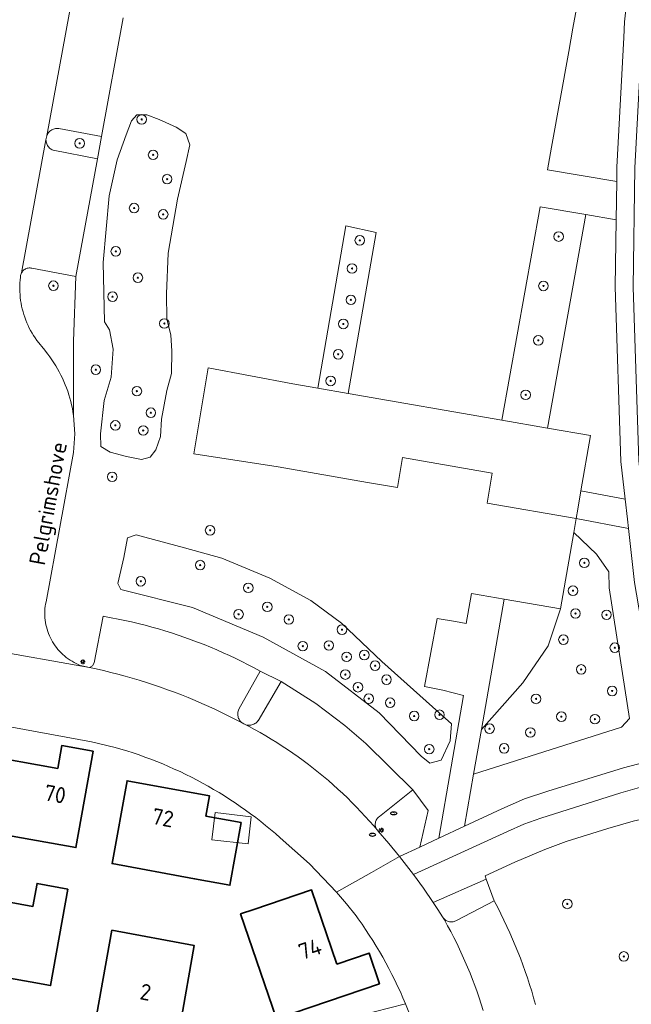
# Model space of a CAD drawing. Header units: metres. Extents: x 152610 to 160096, y 456114 to 462495.
# Tile 536 of 938: x 158604 to 158655, y 459910 to 459992. Entities that reach past the tile are written whole.
import ezdxf
from ezdxf.enums import TextEntityAlignment as Align

# ---------------------------------------------------------------- set-up
doc = ezdxf.new("R2010")
doc.units = ezdxf.units.M
doc.header["$LTSCALE"] = 0.5
doc.layers.get('0').update_dxf_attribs({"linetype": 'CONTINUOUS'})
for name, color, linetype, lineweight in [('B-PV-GR-BEPLANTING_CULTUUR_BODEMBEDEKKER-GV', 251, 'CONTINUOUS', 18), ('B-PV-GR-BEPLANTING_CULTUUR_BOSPLANTSOEN-GV', 251, 'CONTINUOUS', 18), ('B-PV-GR-BOOM-S', 251, 'CONTINUOUS', 25), ('B-PV-GR-HAAG-GV', 251, 'CONTINUOUS', 13), ('B-PV-IE-MEUBILAIR-S', 251, 'CONTINUOUS', 25), ('B-PV-OG-BEBOUWING-GV', 6, 'CONTINUOUS', 35), ('B-PV-OG-BEBOUWING-T18', 1, 'CONTINUOUS', 18), ('B-PV-OG-BEBOUWING_SCHUUR-GV', 251, 'CONTINUOUS', 18), ('B-PV-OG-TERREIN_BEGROEID-GV', 251, 'CONTINUOUS', 18), ('B-PV-OG-TOPOGRAFIE-T18', 1, 'CONTINUOUS', 18), ('B-PV-VH-GESLOTENVERHARDING_ASFALT-GV', 251, 'CONTINUOUS', 18), ('B-PV-VH-ONVERHARD_ZAND-GV', 251, 'CONTINUOUS', 18), ('B-PV-VH-OPENVERHARDING_BETONSTRAATSTEEN-GV', 251, 'CONTINUOUS', 18), ('B-PV-VH-OPENVERHARDING_TEGEL-GV', 251, 'CONTINUOUS', 18)]:
    doc.layers.add(name, color=color, linetype=linetype, lineweight=lineweight)
doc.styles.add('NLCS-ISO', font='NLCS-ISO.ttf')
doc.styles.add('NLCS-ISO-M750-T18', font='NLCS-ISO.ttf', dxfattribs={"height": 1.35})

# ---------------------------------------------------------------- blocks, each defined once
blk = doc.blocks.new('SIE-MEUBILAIR_PAAL_LICHTMAST-SO')
for points in [[(-0.62, 0), (-1, 0)], [(-0.71, 0.71), (-0.44, 0.44)], [(0, 1), (0, 0.62)], [(0.44, 0.44), (0.71, 0.71)], [(1, 0), (0.62, 0)], [(-0.71, -0.71), (-0.44, -0.44)], [(0, -0.62), (0, -1)], [(0.44, -0.44), (0.71, -0.71)]]:
    blk.add_lwpolyline(points)
blk.add_circle((0, 0), 0.5)
blk = doc.blocks.new('SIE-MEUBILAIR_PUT_RIOOLPUT-SO')
blk.add_ellipse((0, 0), major_axis=(1.25, 0), ratio=0.54)
at = {"style": 'NLCS-ISO'}
blk.add_text('ri', height=0.75, dxfattribs=at).set_placement((-0.04, 0.07), align=Align.MIDDLE_CENTER)
blk = doc.blocks.new('SGR-BOOM_GBKN-SO')
at = {"linetype": 'ByBlock', "lineweight": 18}
h = blk.add_hatch(color=0, dxfattribs=at)
h.dxf.hatch_style = 1
edge = h.paths.add_edge_path()
edge.add_arc((0, 0), 0.25, 0, 360)
at = {"color": 0, "linetype": 'ByBlock', "lineweight": 18}
for radius in [2, 0.25]:
    blk.add_circle((0, 0), radius, dxfattribs=at)
at = {"color": 0, "linetype": 'ByBlock', "lineweight": 18, "style": 'NLCS-ISO'}
blk.add_attdef('SOORT', (2.5, 0), '', height=1.5, dxfattribs=at)

msp = doc.modelspace()

# ---------------------------------------------------------------- linework, layer by layer
at = {"layer": 'B-PV-GR-BEPLANTING_CULTUUR_BODEMBEDEKKER-GV', "flags": 128}
for points in [[(158606.95, 459983.3), (158606.864, 459983.307), (158606.777, 459983.307), (158606.69, 459983.298), (158606.605, 459983.282), (158606.522, 459983.257), (158606.441, 459983.225), (158606.364, 459983.186), (158606.29, 459983.14), (158606.222, 459983.088), (158606.158, 459983.029), (158606.1, 459982.964), (158606.048, 459982.895), (158606.002, 459982.821), (158605.964, 459982.743), (158605.948, 459982.704), (158605.887, 459982.371), (158605.891, 459982.284), (158605.903, 459982.199), (158605.922, 459982.114), (158605.95, 459982.032), (158605.985, 459981.953), (158606.027, 459981.877), (158606.075, 459981.806), (158606.131, 459981.739), (158606.192, 459981.678), (158606.258, 459981.622), (158606.33, 459981.573), (158606.405, 459981.531), (158606.484, 459981.496), (158606.5, 459981.49), (158610.19, 459980.76), (158610.53, 459982.64)], [(158604.633, 459971.645), (158604.555, 459971.652), (158604.477, 459971.651), (158604.399, 459971.642), (158604.323, 459971.625), (158604.249, 459971.601), (158604.177, 459971.569), (158604.11, 459971.53), (158604.046, 459971.484), (158603.988, 459971.432), (158603.935, 459971.374), (158603.888, 459971.312), (158603.848, 459971.244), (158603.815, 459971.173), (158603.79, 459971.1), (158603.772, 459971.023), (158603.762, 459970.946), (158603.76, 459970.88), (158603.734, 459970.639), (158603.715, 459970.397), (158603.705, 459970.154), (158603.702, 459969.911), (158603.707, 459969.669), (158603.721, 459969.426), (158603.742, 459969.184), (158603.772, 459968.943), (158603.809, 459968.703), (158603.854, 459968.465), (158603.907, 459968.228), (158603.968, 459967.993), (158604.037, 459967.76), (158604.113, 459967.53), (158604.197, 459967.302), (158604.288, 459967.077), (158604.387, 459966.855), (158604.492, 459966.636), (158604.605, 459966.422), (158604.725, 459966.21), (158604.852, 459966.003), (158604.986, 459965.801), (158605.126, 459965.602), (158605.15, 459965.57), (158605.78, 459964.78), (158605.852, 459964.692), (158606.036, 459964.459), (158606.213, 459964.222), (158606.383, 459963.98), (158606.547, 459963.734), (158606.705, 459963.483), (158606.855, 459963.229), (158606.999, 459962.97), (158607.135, 459962.707), (158607.264, 459962.441), (158607.386, 459962.171), (158607.501, 459961.898), (158607.608, 459961.623), (158607.708, 459961.344), (158607.8, 459961.063), (158607.885, 459960.779), (158607.962, 459960.494), (158608.031, 459960.206), (158608.092, 459959.916), (158608.145, 459959.625), (158608.191, 459959.333), (158608.193, 459965.542), (158608.37, 459970.94), (158604.71, 459971.63)], [(158637.812, 459926.307), (158636.547, 459928.028), (158633.74, 459925.81), (158633.677, 459925.762), (158633.619, 459925.709), (158633.566, 459925.649), (158633.52, 459925.585), (158633.481, 459925.516), (158633.448, 459925.444), (158633.423, 459925.369), (158633.406, 459925.291), (158633.397, 459925.212), (158633.396, 459925.133), (158633.402, 459925.054), (158633.417, 459924.977), (158633.439, 459924.9), (158633.469, 459924.827), (158633.506, 459924.757), (158633.55, 459924.691), (158633.601, 459924.63), (158633.62, 459924.61), (158634.538, 459923.544), (158635.432, 459922.458), (158637.128, 459923.253)], [(158643.34, 459918.76), (158642.675, 459920.561), (158638.235, 459918.635), (158638.635, 459918.029), (158639.03, 459917.42), (158639.071, 459917.351), (158639.119, 459917.287), (158639.173, 459917.228), (158639.232, 459917.175), (158639.297, 459917.127), (158639.366, 459917.087), (158639.438, 459917.053), (158639.514, 459917.027), (158639.592, 459917.009), (158639.671, 459916.998), (158639.751, 459916.996), (158639.831, 459917.001), (158639.91, 459917.015), (158639.987, 459917.036), (158640.061, 459917.065), (158640.133, 459917.101), (158640.18, 459917.13)]]:
    msp.add_lwpolyline(points, close=True, dxfattribs=at)
at = {"layer": 'B-PV-GR-BEPLANTING_CULTUUR_BOSPLANTSOEN-GV', "flags": 128}
for points in [[(158615.342, 459984.064), (158614.31, 459984.458), (158613.482, 459984.439), (158613.024, 459983.936), (158612.581, 459982.785), (158611.84, 459980.701), (158611.176, 459977.687), (158610.656, 459972.108), (158610.788, 459967.162), (158611.184, 459966.48), (158611.502, 459964.872), (158611.343, 459962.533), (158610.743, 459960.576), (158610.434, 459957.802), (158610.457, 459956.729), (158611.255, 459956.264), (158612.611, 459955.884), (158613.877, 459955.638), (158614.585, 459955.835), (158615.053, 459956.452), (158615.452, 459957.572), (158615.553, 459959.021), (158615.983, 459961.423), (158616.372, 459962.829), (158616.4, 459964.691), (158616.319, 459966.059), (158615.984, 459967.387), (158615.956, 459969.492), (158616.09, 459972.892), (158616.878, 459977.402), (158617.606, 459980.545), (158617.904, 459981.942), (158617.572, 459982.883), (158616.773, 459983.412)], [(158617.451, 459948.257), (158613.411, 459949.339), (158612.695, 459949.105), (158612.399, 459947.45), (158611.899, 459945.28), (158612.14, 459944.795), (158618.116, 459943.271), (158624.023, 459940.794), (158629.249, 459937.935), (158633.713, 459934.464), (158637.235, 459930.854), (158637.972, 459930.272), (158638.898, 459930.53), (158639.646, 459932.123), (158639.773, 459933.567), (158633.959, 459938.769), (158630.59, 459941.976), (158628.009, 459943.869), (158624.583, 459945.722), (158620.594, 459947.4)], [(158651.883, 459947.735), (158649.977, 459949.557), (158648.868, 459943.169), (158647.841, 459940.073), (158645.719, 459936.982), (158642.266, 459933.087), (158641.619, 459929.357), (158653.965, 459933.29), (158654.643, 459933.995), (158652.946, 459944.926), (158652.922, 459946.258)]]:
    msp.add_lwpolyline(points, close=True, dxfattribs=at)
at = {"layer": 'B-PV-GR-HAAG-GV', "flags": 128}
msp.add_lwpolyline([(158625.547, 459937.086), (158623.79, 459937.95), (158622, 459934.77), (158621.967, 459934.69), (158621.942, 459934.607), (158621.924, 459934.522), (158621.915, 459934.436), (158621.913, 459934.349), (158621.919, 459934.263), (158621.934, 459934.177), (158621.956, 459934.094), (158621.985, 459934.012), (158622.023, 459933.934), (158622.067, 459933.859), (158622.117, 459933.789), (158622.175, 459933.724), (158622.237, 459933.664), (158622.268, 459933.639), (158622.427, 459933.557), (158622.585, 459933.474), (158622.669, 459933.453), (158622.755, 459933.44), (158622.842, 459933.436), (158622.928, 459933.439), (158623.014, 459933.45), (158623.099, 459933.469), (158623.182, 459933.496), (158623.261, 459933.53), (158623.338, 459933.571), (158623.41, 459933.619), (158623.477, 459933.674), (158623.539, 459933.735), (158623.595, 459933.801), (158623.61, 459933.82)], close=True, dxfattribs=at)
at = {"layer": 'B-PV-OG-BEBOUWING-GV', "flags": 128}
for points in [[(158609.83, 459931.27), (158607.21, 459931.74), (158606.87, 459929.83), (158600.37, 459931), (158599.27, 459924.83), (158608.39, 459923.21)], [(158622.208, 459925.304), (158619.253, 459925.844), (158619.56, 459927.53), (158612.66, 459928.8), (158611.41, 459921.87), (158618.3, 459920.61), (158621.251, 459920.07)], [(158607.72, 459919.75), (158605.14, 459920.22), (158604.8, 459918.3), (158598.27, 459919.48), (158597.17, 459913.31), (158604.56, 459911.99), (158606.27, 459911.68)], [(158630.2, 459913.46), (158628.08, 459919.68), (158623.26, 459918.05), (158622.15, 459917.67), (158625.16, 459908.89), (158633.75, 459911.84), (158632.9, 459914.39)], [(158611.4, 459916.3), (158610.15, 459909.33), (158613.648, 459908.714), (158614.928, 459908.486), (158614.572, 459906.491), (158616.688, 459906.098), (158617.934, 459905.876), (158618.364, 459908.288), (158617.118, 459908.51), (158618.28, 459915.03)]]:
    msp.add_lwpolyline(points, close=True, dxfattribs=at)
at = {"layer": 'B-PV-OG-BEBOUWING_SCHUUR-GV', "flags": 128}
msp.add_lwpolyline([(158623.045, 459925.796), (158620.019, 459926.143), (158619.758, 459923.861), (158622.783, 459923.514)], close=True, dxfattribs=at)
at = {"layer": 'B-PV-OG-TERREIN_BEGROEID-GV', "flags": 128}
for points in [[(158655.444, 460003.344), (158652.833, 460003.826), (158651.848, 460000), (158650.37, 459994.26), (158649.911, 459991.692), (158649.564, 459989.753), (158648.13, 459981.74), (158647.785, 459979.865), (158653.572, 459978.892), (158653.59, 459980.09), (158654.053, 459988.866), (158654.162, 459990.913), (158654.23, 459992.21), (158655.08, 460000)], [(158614.31, 459984.458), (158615.342, 459984.064), (158616.773, 459983.412), (158617.572, 459982.883), (158617.904, 459981.942), (158617.606, 459980.545), (158616.878, 459977.402), (158616.09, 459972.892), (158615.956, 459969.492), (158615.984, 459967.387), (158616.319, 459966.059), (158616.4, 459964.691), (158616.372, 459962.829), (158615.983, 459961.423), (158615.553, 459959.021), (158615.452, 459957.572), (158615.053, 459956.452), (158614.585, 459955.835), (158613.877, 459955.638), (158612.611, 459955.884), (158611.255, 459956.264), (158610.457, 459956.729), (158610.434, 459957.802), (158610.743, 459960.576), (158611.343, 459962.533), (158611.502, 459964.872), (158611.184, 459966.48), (158610.788, 459967.162), (158610.656, 459972.108), (158611.176, 459977.687), (158611.84, 459980.701), (158612.581, 459982.785), (158613.024, 459983.936), (158613.482, 459984.439)], [(158651, 459976.11), (158647.183, 459976.769), (158643.987, 459958.935), (158647.797, 459958.274)], [(158653.524, 459975.674), (158651, 459976.11), (158647.797, 459958.274), (158651.381, 459957.652), (158650.58, 459953.036), (158654.277, 459952.341), (158653.92, 459955.48), (158653.44, 459970.08)], [(158633.463, 459974.624), (158630.949, 459975.177), (158628.615, 459961.603), (158631.142, 459961.164)], [(158657.79, 459930.73), (158657.03, 459933.82), (158655.07, 459945.37), (158654.558, 459949.867), (158650.176, 459950.706), (158649.977, 459949.557), (158651.883, 459947.735), (158652.922, 459946.258), (158652.946, 459944.926), (158654.643, 459933.995), (158653.965, 459933.29), (158641.619, 459929.357), (158640.863, 459925.004), (158643.97, 459926.46), (158645.858, 459927.283), (158647.81, 459927.94), (158654.14, 459929.89), (158655.953, 459930.364)], [(158613.411, 459949.339), (158617.451, 459948.257), (158620.594, 459947.4), (158624.583, 459945.722), (158628.009, 459943.869), (158630.59, 459941.976), (158633.959, 459938.769), (158639.773, 459933.567), (158639.646, 459932.123), (158638.898, 459930.53), (158637.972, 459930.272), (158637.235, 459930.854), (158633.713, 459934.464), (158629.249, 459937.935), (158624.023, 459940.794), (158618.116, 459943.271), (158612.14, 459944.795), (158611.899, 459945.28), (158612.399, 459947.45), (158612.695, 459949.105)], [(158648.868, 459943.169), (158644.158, 459943.987), (158642.266, 459933.087), (158645.719, 459936.982), (158647.841, 459940.073)]]:
    msp.add_lwpolyline(points, close=True, dxfattribs=at)
for points in [[(158612.34, 459992.55), (158610.53, 459982.64), (158610.19, 459980.76), (158608.37, 459970.94), (158608.193, 459965.542), (158608.191, 459959.333), (158608.3, 459957.786), (158608.19, 459956.24), (158605.89, 459943.76), (158605.854, 459943.57), (158605.826, 459943.379), (158605.805, 459943.187), (158605.793, 459942.994), (158605.788, 459942.801), (158605.792, 459942.608), (158605.804, 459942.415), (158605.823, 459942.223), (158605.85, 459942.032), (158605.886, 459941.841), (158605.929, 459941.653), (158605.98, 459941.467), (158606.039, 459941.283), (158606.105, 459941.101), (158606.179, 459940.923), (158606.26, 459940.747), (158606.348, 459940.575), (158606.443, 459940.407), (158606.545, 459940.243), (158606.654, 459940.084), (158606.769, 459939.928), (158606.891, 459939.778), (158607.019, 459939.633), (158607.152, 459939.494), (158607.292, 459939.36), (158607.436, 459939.232), (158607.586, 459939.11), (158607.741, 459938.995), (158607.9, 459938.885), (158608.064, 459938.783), (158608.232, 459938.687), (158608.404, 459938.599), (158608.579, 459938.518), (158608.758, 459938.444), (158608.891, 459938.394), (158609.531, 459938.263), (158609.787, 459938.401), (158609.926, 459938.657), (158610.66, 459942.55), (158610.78, 459942.529), (158611.348, 459942.427), (158611.914, 459942.316), (158612.479, 459942.197), (158613.043, 459942.071), (158613.604, 459941.937), (158614.164, 459941.795), (158614.722, 459941.645), (158615.277, 459941.488), (158615.83, 459941.323), (158616.381, 459941.15), (158616.93, 459940.97), (158617.476, 459940.782), (158618.019, 459940.586), (158618.559, 459940.383), (158619.097, 459940.173), (158619.632, 459939.955), (158620.163, 459939.73), (158620.692, 459939.497), (158621.217, 459939.257), (158621.739, 459939.01), (158622.257, 459938.756), (158622.772, 459938.494), (158623.283, 459938.226), (158623.79, 459937.95), (158625.547, 459937.086), (158628.428, 459935.254), (158630.86, 459933.406), (158632.605, 459931.919), (158636.547, 459928.028), (158637.812, 459926.307), (158637.128, 459923.253), (158638.709, 459923.994), (158640.777, 459935.911), (158639.044, 459936.375), (158637.518, 459936.681), (158638.562, 459942.37), (158640.09, 459942.105), (158640.993, 459941.948), (158641.429, 459944.46), (158642.237, 459944.32), (158644.158, 459943.987), (158648.868, 459943.169), (158649.977, 459949.557), (158650.176, 459950.706), (158642.738, 459951.997), (158643.174, 459954.509), (158635.688, 459955.808), (158635.253, 459953.296), (158632.739, 459953.732), (158625.298, 459955.023), (158618.23, 459956.112), (158619.446, 459963.295), (158626.503, 459961.969), (158628.615, 459961.603), (158630.949, 459975.177), (158633.463, 459974.624), (158631.142, 459961.164), (158643.987, 459958.935), (158647.183, 459976.769), (158651, 459976.11), (158653.524, 459975.674), (158653.572, 459978.892), (158647.785, 459979.865), (158648.13, 459981.74), (158649.564, 459989.753), (158649.911, 459991.692), (158650.37, 459994.26)], [(158654.944, 459925.431), (158652.827, 459924.819), (158649.363, 459923.725), (158647.567, 459923.049), (158645.066, 459921.988), (158642.577, 459920.842), (158642.675, 459920.561), (158643.34, 459918.76), (158643.368, 459918.708), (158643.637, 459918.194), (158643.898, 459917.677), (158644.153, 459917.155), (158644.4, 459916.631), (158644.64, 459916.102), (158644.873, 459915.571), (158645.098, 459915.037), (158645.316, 459914.499), (158645.527, 459913.959), (158645.73, 459913.415), (158645.926, 459912.869), (158646.114, 459912.321), (158646.294, 459911.769), (158646.467, 459911.216), (158646.632, 459910.66), (158646.79, 459910.101)]]:
    msp.add_lwpolyline(points, dxfattribs=at)
at = {"layer": 'B-PV-VH-GESLOTENVERHARDING_ASFALT-GV', "flags": 128}
msp.add_lwpolyline([(158662.023, 459926.477), (158661.691, 459929.507), (158661.321, 459929.43), (158659.73, 459929.1), (158657.82, 459928.77), (158655.861, 459928.336), (158653.93, 459927.79), (158647.22, 459925.68), (158645.811, 459925.163), (158644.44, 459924.55), (158636.582, 459920.971), (158637.423, 459919.813), (158638.235, 459918.635), (158642.675, 459920.561), (158642.577, 459920.842), (158645.066, 459921.988), (158647.567, 459923.049), (158649.363, 459923.725), (158652.827, 459924.819), (158654.944, 459925.431), (158659.242, 459926.399), (158659.39, 459925.95), (158660.78, 459926.27), (158661.649, 459926.415)], close=True, dxfattribs=at)
at = {"layer": 'B-PV-VH-ONVERHARD_ZAND-GV', "flags": 128}
msp.add_lwpolyline([(158625.547, 459937.086), (158623.79, 459937.95), (158622, 459934.77), (158621.967, 459934.69), (158621.942, 459934.607), (158621.924, 459934.522), (158621.915, 459934.436), (158621.913, 459934.349), (158621.919, 459934.263), (158621.934, 459934.177), (158621.956, 459934.094), (158621.985, 459934.012), (158622.023, 459933.934), (158622.067, 459933.859), (158622.117, 459933.789), (158622.175, 459933.724), (158622.237, 459933.664), (158622.268, 459933.639), (158622.427, 459933.557), (158622.585, 459933.474), (158622.669, 459933.453), (158622.755, 459933.44), (158622.842, 459933.436), (158622.928, 459933.439), (158623.014, 459933.45), (158623.099, 459933.469), (158623.182, 459933.496), (158623.261, 459933.53), (158623.338, 459933.571), (158623.41, 459933.619), (158623.477, 459933.674), (158623.539, 459933.735), (158623.595, 459933.801), (158623.61, 459933.82)], close=True, dxfattribs=at)
at = {"layer": 'B-PV-VH-OPENVERHARDING_BETONSTRAATSTEEN-GV', "flags": 128}
for points in [[(158601.64, 459939.654), (158608.889, 459938.382), (158609.531, 459938.263), (158608.891, 459938.394), (158608.758, 459938.444), (158608.579, 459938.518), (158608.404, 459938.599), (158608.232, 459938.687), (158608.064, 459938.783), (158607.9, 459938.885), (158607.741, 459938.995), (158607.586, 459939.11), (158607.436, 459939.232), (158607.292, 459939.36), (158607.152, 459939.494), (158607.019, 459939.633), (158606.891, 459939.778), (158606.769, 459939.928), (158606.654, 459940.084), (158606.545, 459940.243), (158606.443, 459940.407), (158606.348, 459940.575), (158606.26, 459940.747), (158606.179, 459940.923), (158606.105, 459941.101), (158606.039, 459941.283), (158605.98, 459941.467), (158605.929, 459941.653), (158605.886, 459941.841), (158605.85, 459942.032), (158605.823, 459942.223), (158605.804, 459942.415), (158605.792, 459942.608), (158605.788, 459942.801), (158605.793, 459942.994), (158605.805, 459943.187), (158605.826, 459943.379), (158605.854, 459943.57), (158605.89, 459943.76), (158608.19, 459956.24), (158608.3, 459957.786), (158608.191, 459959.333), (158608.145, 459959.625), (158608.092, 459959.916), (158608.031, 459960.206), (158607.962, 459960.494), (158607.885, 459960.779), (158607.8, 459961.063), (158607.708, 459961.344), (158607.608, 459961.623), (158607.501, 459961.898), (158607.386, 459962.171), (158607.264, 459962.441), (158607.135, 459962.707), (158606.999, 459962.97), (158606.855, 459963.229), (158606.705, 459963.483), (158606.547, 459963.734), (158606.383, 459963.98), (158606.213, 459964.222), (158606.036, 459964.459), (158605.852, 459964.692), (158605.78, 459964.78), (158605.15, 459965.57), (158605.126, 459965.602), (158604.986, 459965.801), (158604.852, 459966.003), (158604.725, 459966.21), (158604.605, 459966.422), (158604.492, 459966.636), (158604.387, 459966.855), (158604.288, 459967.077), (158604.197, 459967.302), (158604.113, 459967.53), (158604.037, 459967.76), (158603.968, 459967.993), (158603.907, 459968.228), (158603.854, 459968.465), (158603.809, 459968.703), (158603.772, 459968.943), (158603.742, 459969.184), (158603.721, 459969.426), (158603.707, 459969.669), (158603.702, 459969.911), (158603.705, 459970.154), (158603.715, 459970.397), (158603.734, 459970.639), (158603.76, 459970.88), (158603.762, 459970.946), (158603.772, 459971.023), (158603.79, 459971.1), (158603.815, 459971.173), (158603.848, 459971.244), (158605.887, 459982.371), (158605.948, 459982.704), (158608.065, 459994.248)], [(158608.065, 459994.248), (158605.948, 459982.704), (158605.964, 459982.743), (158606.002, 459982.821), (158606.048, 459982.895), (158606.1, 459982.964), (158606.158, 459983.029), (158606.222, 459983.088), (158606.29, 459983.14), (158606.364, 459983.186), (158606.441, 459983.225), (158606.522, 459983.257), (158606.605, 459983.282), (158606.69, 459983.298), (158606.777, 459983.307), (158606.864, 459983.307), (158606.95, 459983.3), (158610.53, 459982.64), (158612.34, 459992.55)], [(158599.53, 459933.92), (158609.7, 459932.04), (158611.66, 459931.59), (158612.151, 459931.447), (158612.657, 459931.293), (158613.161, 459931.13), (158613.662, 459930.96), (158614.161, 459930.782), (158614.657, 459930.597), (158615.15, 459930.404), (158615.64, 459930.204), (158616.127, 459929.996), (158616.61, 459929.781), (158617.091, 459929.559), (158617.568, 459929.33), (158618.041, 459929.093), (158618.511, 459928.849), (158618.977, 459928.598), (158619.439, 459928.341), (158619.898, 459928.076), (158620.352, 459927.804), (158620.802, 459927.525), (158621.248, 459927.24), (158621.689, 459926.948), (158622.126, 459926.65), (158622.559, 459926.344), (158622.987, 459926.033), (158623.41, 459925.714), (158623.828, 459925.39), (158624.241, 459925.059), (158624.649, 459924.722), (158625.052, 459924.379), (158625.45, 459924.03), (158627.908, 459921.859), (158630.172, 459919.488), (158633.092, 459921.137), (158635.432, 459922.458), (158634.538, 459923.544), (158633.62, 459924.61), (158633.601, 459924.63), (158633.55, 459924.691), (158633.273, 459925.019), (158632.92, 459925.423), (158632.561, 459925.821), (158632.196, 459926.215), (158631.825, 459926.602), (158631.449, 459926.984), (158631.067, 459927.361), (158630.679, 459927.731), (158630.286, 459928.096), (158629.887, 459928.455), (158629.483, 459928.808), (158629.074, 459929.155), (158628.66, 459929.496), (158628.24, 459929.83), (158627.816, 459930.159), (158627.387, 459930.481), (158626.953, 459930.796), (158626.514, 459931.105), (158626.071, 459931.407), (158625.624, 459931.703), (158625.172, 459931.992), (158624.716, 459932.275), (158624.256, 459932.55), (158623.791, 459932.819), (158623.323, 459933.08), (158622.851, 459933.335), (158622.585, 459933.474), (158622.427, 459933.557), (158622.268, 459933.639), (158621.719, 459933.927), (158621.166, 459934.208), (158620.609, 459934.482), (158620.049, 459934.749), (158619.486, 459935.008), (158618.92, 459935.26), (158618.35, 459935.505), (158617.777, 459935.743), (158617.201, 459935.973), (158616.622, 459936.195), (158616.04, 459936.41), (158615.456, 459936.618), (158614.869, 459936.818), (158614.279, 459937.01), (158613.687, 459937.195), (158613.093, 459937.372), (158612.496, 459937.542), (158611.897, 459937.704), (158611.297, 459937.858), (158610.694, 459938.004), (158610.089, 459938.142), (158609.531, 459938.263), (158608.889, 459938.382), (158601.64, 459939.654)], [(158642.421, 459909.598), (158642.257, 459910.123), (158642.085, 459910.645), (158641.906, 459911.165), (158641.719, 459911.682), (158641.524, 459912.196), (158641.322, 459912.707), (158641.113, 459913.216), (158640.896, 459913.721), (158640.672, 459914.223), (158640.441, 459914.722), (158640.203, 459915.217), (158639.957, 459915.709), (158639.704, 459916.197), (158639.444, 459916.681), (158639.177, 459917.162), (158639.03, 459917.42), (158638.635, 459918.029), (158638.235, 459918.635), (158637.423, 459919.813), (158636.582, 459920.971), (158636.012, 459921.719), (158635.432, 459922.458), (158633.092, 459921.137), (158630.172, 459919.488), (158631.002, 459918.507), (158631.8, 459917.5), (158631.981, 459917.248), (158632.292, 459916.804), (158632.597, 459916.356), (158632.895, 459915.903), (158633.186, 459915.446), (158633.471, 459914.985), (158633.748, 459914.519), (158634.019, 459914.05), (158634.283, 459913.576), (158634.54, 459913.099), (158634.789, 459912.618), (158635.032, 459912.133), (158635.267, 459911.645), (158635.496, 459911.153), (158635.716, 459910.658), (158635.93, 459910.16), (158636.475, 459908.765)], [(158646.79, 459910.101), (158646.632, 459910.66), (158646.467, 459911.216), (158646.294, 459911.769), (158646.114, 459912.321), (158645.926, 459912.869), (158645.73, 459913.415), (158645.527, 459913.959), (158645.316, 459914.499), (158645.098, 459915.037), (158644.873, 459915.571), (158644.64, 459916.102), (158644.4, 459916.631), (158644.153, 459917.155), (158643.898, 459917.677), (158643.637, 459918.194), (158643.368, 459918.708), (158643.34, 459918.76), (158640.18, 459917.13), (158640.133, 459917.101), (158640.061, 459917.065), (158639.987, 459917.036), (158639.91, 459917.015), (158639.831, 459917.001), (158639.751, 459916.996), (158639.671, 459916.998), (158639.592, 459917.009), (158639.514, 459917.027), (158639.438, 459917.053), (158639.366, 459917.087), (158639.297, 459917.127), (158639.232, 459917.175), (158639.173, 459917.228), (158639.119, 459917.287), (158639.071, 459917.351), (158639.03, 459917.42), (158639.177, 459917.162), (158639.444, 459916.681), (158639.704, 459916.197), (158639.957, 459915.709), (158640.203, 459915.217), (158640.441, 459914.722), (158640.672, 459914.223), (158640.896, 459913.721), (158641.113, 459913.216), (158641.322, 459912.707), (158641.524, 459912.196), (158641.719, 459911.682), (158641.906, 459911.165), (158642.085, 459910.645), (158642.257, 459910.123), (158642.421, 459909.598)], [(158636.475, 459908.765), (158635.93, 459910.16), (158622.83, 459906.8)]]:
    msp.add_lwpolyline(points, dxfattribs=at)
for points in [[(158605.891, 459982.284), (158605.887, 459982.371), (158603.848, 459971.244), (158603.888, 459971.312), (158603.935, 459971.374), (158603.988, 459971.432), (158604.046, 459971.484), (158604.11, 459971.53), (158604.177, 459971.569), (158604.249, 459971.601), (158604.323, 459971.625), (158604.399, 459971.642), (158604.477, 459971.651), (158604.555, 459971.652), (158604.633, 459971.645), (158604.71, 459971.63), (158608.37, 459970.94), (158610.19, 459980.76), (158606.5, 459981.49), (158606.484, 459981.496), (158606.405, 459981.531), (158606.33, 459981.573), (158606.258, 459981.622), (158606.192, 459981.678), (158606.131, 459981.739), (158606.075, 459981.806), (158606.027, 459981.877), (158605.985, 459981.953), (158605.95, 459982.032), (158605.922, 459982.114), (158605.903, 459982.199)], [(158610.78, 459942.529), (158610.66, 459942.55), (158609.926, 459938.657), (158609.787, 459938.401), (158609.531, 459938.263), (158610.089, 459938.142), (158610.694, 459938.004), (158611.297, 459937.858), (158611.897, 459937.704), (158612.496, 459937.542), (158613.093, 459937.372), (158613.687, 459937.195), (158614.279, 459937.01), (158614.869, 459936.818), (158615.456, 459936.618), (158616.04, 459936.41), (158616.622, 459936.195), (158617.201, 459935.973), (158617.777, 459935.743), (158618.35, 459935.505), (158618.92, 459935.26), (158619.486, 459935.008), (158620.049, 459934.749), (158620.609, 459934.482), (158621.166, 459934.208), (158621.719, 459933.927), (158622.268, 459933.639), (158622.237, 459933.664), (158622.175, 459933.724), (158622.117, 459933.789), (158622.067, 459933.859), (158622.023, 459933.934), (158621.985, 459934.012), (158621.956, 459934.094), (158621.934, 459934.177), (158621.919, 459934.263), (158621.913, 459934.349), (158621.915, 459934.436), (158621.924, 459934.522), (158621.942, 459934.607), (158621.967, 459934.69), (158622, 459934.77), (158623.79, 459937.95), (158623.283, 459938.226), (158622.772, 459938.494), (158622.257, 459938.756), (158621.739, 459939.01), (158621.217, 459939.257), (158620.692, 459939.497), (158620.163, 459939.73), (158619.632, 459939.955), (158619.097, 459940.173), (158618.559, 459940.383), (158618.019, 459940.586), (158617.476, 459940.782), (158616.93, 459940.97), (158616.381, 459941.15), (158615.83, 459941.323), (158615.277, 459941.488), (158614.722, 459941.645), (158614.164, 459941.795), (158613.604, 459941.937), (158613.043, 459942.071), (158612.479, 459942.197), (158611.914, 459942.316), (158611.348, 459942.427)], [(158628.428, 459935.254), (158625.547, 459937.086), (158623.61, 459933.82), (158623.595, 459933.801), (158623.539, 459933.735), (158623.477, 459933.674), (158623.41, 459933.619), (158623.338, 459933.571), (158623.261, 459933.53), (158623.182, 459933.496), (158623.099, 459933.469), (158623.014, 459933.45), (158622.928, 459933.439), (158622.842, 459933.436), (158622.755, 459933.44), (158622.669, 459933.453), (158622.585, 459933.474), (158622.851, 459933.335), (158623.323, 459933.08), (158623.791, 459932.819), (158624.256, 459932.55), (158624.716, 459932.275), (158625.172, 459931.992), (158625.624, 459931.703), (158626.071, 459931.407), (158626.514, 459931.105), (158626.953, 459930.796), (158627.387, 459930.481), (158627.816, 459930.159), (158628.24, 459929.83), (158628.66, 459929.496), (158629.074, 459929.155), (158629.483, 459928.808), (158629.887, 459928.455), (158630.286, 459928.096), (158630.679, 459927.731), (158631.067, 459927.361), (158631.449, 459926.984), (158631.825, 459926.602), (158632.196, 459926.215), (158632.561, 459925.821), (158632.92, 459925.423), (158633.273, 459925.019), (158633.55, 459924.691), (158633.506, 459924.757), (158633.469, 459924.827), (158633.439, 459924.9), (158633.417, 459924.977), (158633.402, 459925.054), (158633.396, 459925.133), (158633.397, 459925.212), (158633.406, 459925.291), (158633.423, 459925.369), (158633.448, 459925.444), (158633.481, 459925.516), (158633.52, 459925.585), (158633.566, 459925.649), (158633.619, 459925.709), (158633.677, 459925.762), (158633.74, 459925.81), (158636.547, 459928.028), (158632.605, 459931.919), (158630.86, 459933.406)]]:
    msp.add_lwpolyline(points, close=True, dxfattribs=at)
at = {"layer": 'B-PV-VH-OPENVERHARDING_TEGEL-GV', "flags": 128}
msp.add_lwpolyline([(158655.08, 460000), (158654.23, 459992.21), (158654.162, 459990.913), (158654.053, 459988.866), (158653.59, 459980.09), (158653.572, 459978.892), (158653.524, 459975.674), (158653.44, 459970.08), (158653.92, 459955.48), (158654.277, 459952.341), (158654.468, 459950.662), (158654.558, 459949.867), (158655.07, 459945.37), (158657.03, 459933.82), (158657.79, 459930.73), (158659.243, 459931.087), (158658.51, 459934.07), (158656.56, 459945.54), (158655.42, 459955.53), (158654.94, 459970.05), (158655.08, 459980.01), (158655.73, 459992.05), (158656.583, 460000)], dxfattribs=at)
for points in [[(158647.797, 459958.274), (158643.987, 459958.935), (158631.142, 459961.164), (158628.615, 459961.603), (158626.503, 459961.969), (158619.446, 459963.295), (158618.23, 459956.112), (158625.298, 459955.023), (158632.739, 459953.732), (158635.253, 459953.296), (158635.688, 459955.808), (158643.174, 459954.509), (158642.738, 459951.997), (158650.176, 459950.706), (158650.313, 459951.495), (158650.58, 459953.036), (158651.381, 459957.652)], [(158650.176, 459950.706), (158654.558, 459949.867), (158654.468, 459950.662), (158654.277, 459952.341), (158650.58, 459953.036), (158650.313, 459951.495)], [(158642.237, 459944.32), (158641.429, 459944.46), (158640.993, 459941.948), (158640.09, 459942.105), (158638.562, 459942.37), (158637.518, 459936.681), (158639.044, 459936.375), (158640.777, 459935.911), (158638.709, 459923.994), (158640.863, 459925.004), (158641.619, 459929.357), (158642.266, 459933.087), (158644.158, 459943.987)], [(158659.243, 459931.087), (158657.79, 459930.73), (158655.953, 459930.364), (158654.14, 459929.89), (158647.81, 459927.94), (158645.858, 459927.283), (158643.97, 459926.46), (158640.863, 459925.004), (158638.709, 459923.994), (158637.128, 459923.253), (158635.432, 459922.458), (158636.012, 459921.719), (158636.582, 459920.971), (158644.44, 459924.55), (158645.811, 459925.163), (158647.22, 459925.68), (158653.93, 459927.79), (158655.861, 459928.336), (158657.82, 459928.77), (158659.73, 459929.1), (158659.316, 459930.788)]]:
    msp.add_lwpolyline(points, close=True, dxfattribs=at)

# ---------------------------------------------------------------- block references
at = {"layer": 'B-PV-GR-BOOM-S', "xscale": 0.2, "yscale": 0.2, "zscale": 0.2}
for p in [(158613.886, 459984.068), (158608.701, 459982.069), (158614.838, 459981.105), (158616.01, 459979.08), (158613.251, 459976.66), (158615.685, 459976.131), (158648.721, 459974.278), (158632.105, 459973.961), (158611.72, 459973.04), (158631.456, 459971.608), (158606.509, 459970.168), (158613.568, 459970.839), (158647.451, 459970.151), (158611.452, 459969.251), (158631.364, 459968.987), (158615.78, 459967.01), (158630.729, 459966.976), (158647.027, 459965.6), (158630.306, 459964.436), (158610.05, 459963.15), (158629.671, 459962.213), (158613.486, 459961.355), (158645.969, 459961.049), (158614.651, 459959.556), (158611.687, 459958.497), (158614.016, 459958.074), (158611.42, 459954.2), (158619.6, 459949.73), (158618.769, 459946.823), (158650.871, 459947.007), (158613.81, 459945.47), (158622.791, 459944.918), (158649.918, 459944.679), (158624.379, 459943.331), (158621.98, 459942.71), (158626.178, 459942.273), (158650.13, 459942.774), (158652.723, 459942.668), (158630.623, 459941.426), (158649.12, 459940.59), (158627.342, 459940.05), (158629.523, 459940.106), (158653.411, 459939.916), (158631.004, 459939.153), (158632.486, 459939.312), (158633.386, 459938.413), (158650.601, 459938.103), (158630.899, 459937.672), (158634.338, 459937.248), (158631.957, 459936.613), (158632.856, 459935.661), (158646.833, 459935.639), (158653.194, 459936.303), (158634.642, 459935.319), (158636.653, 459934.208), (158638.77, 459934.313), (158648.95, 459934.158), (158651.754, 459933.946), (158642.95, 459933.149), (158646.357, 459932.835), (158637.91, 459931.44), (158644.167, 459931.509), (158649.445, 459918.506), (158654.166, 459914.117)]:
    msp.add_blockref('SGR-BOOM_GBKN-SO', p, dxfattribs=at)
at = {"layer": 'B-PV-IE-MEUBILAIR-S', "xscale": 0.2, "yscale": 0.2, "zscale": 0.2}
for name, p in [('SIE-MEUBILAIR_PAAL_LICHTMAST-SO', (158608.961, 459938.742)), ('SIE-MEUBILAIR_PUT_RIOOLPUT-SO', (158634.94, 459926.074)), ('SIE-MEUBILAIR_PAAL_LICHTMAST-SO', (158633.907, 459924.667)), ('SIE-MEUBILAIR_PUT_RIOOLPUT-SO', (158633.165, 459924.284))]:
    msp.add_blockref(name, p, dxfattribs=at)

# ---------------------------------------------------------------- texts
at = {"layer": 'B-PV-OG-BEBOUWING-T18', "style": 'NLCS-ISO-M750-T18'}
for s, rotation, p in [('70', 349.9, (158606.649, 459927.68)), ('72', 349.6, (158615.657, 459925.706)), ('74', 18.4, (158627.95, 459914.742)), ('2', 349.5, (158614.209, 459911.137))]:
    msp.add_text(s, height=1.35, rotation=rotation, dxfattribs=at).set_placement(p, align=Align.MIDDLE)
at = {"layer": 'B-PV-OG-TOPOGRAFIE-T18', "style": 'NLCS-ISO-M750-T18'}
msp.add_text('Pelgrimshove', height=1.35, rotation=79.7, dxfattribs=at).set_placement((158606.257, 459951.94), align=Align.MIDDLE)

doc.saveas('drawing.dxf')
